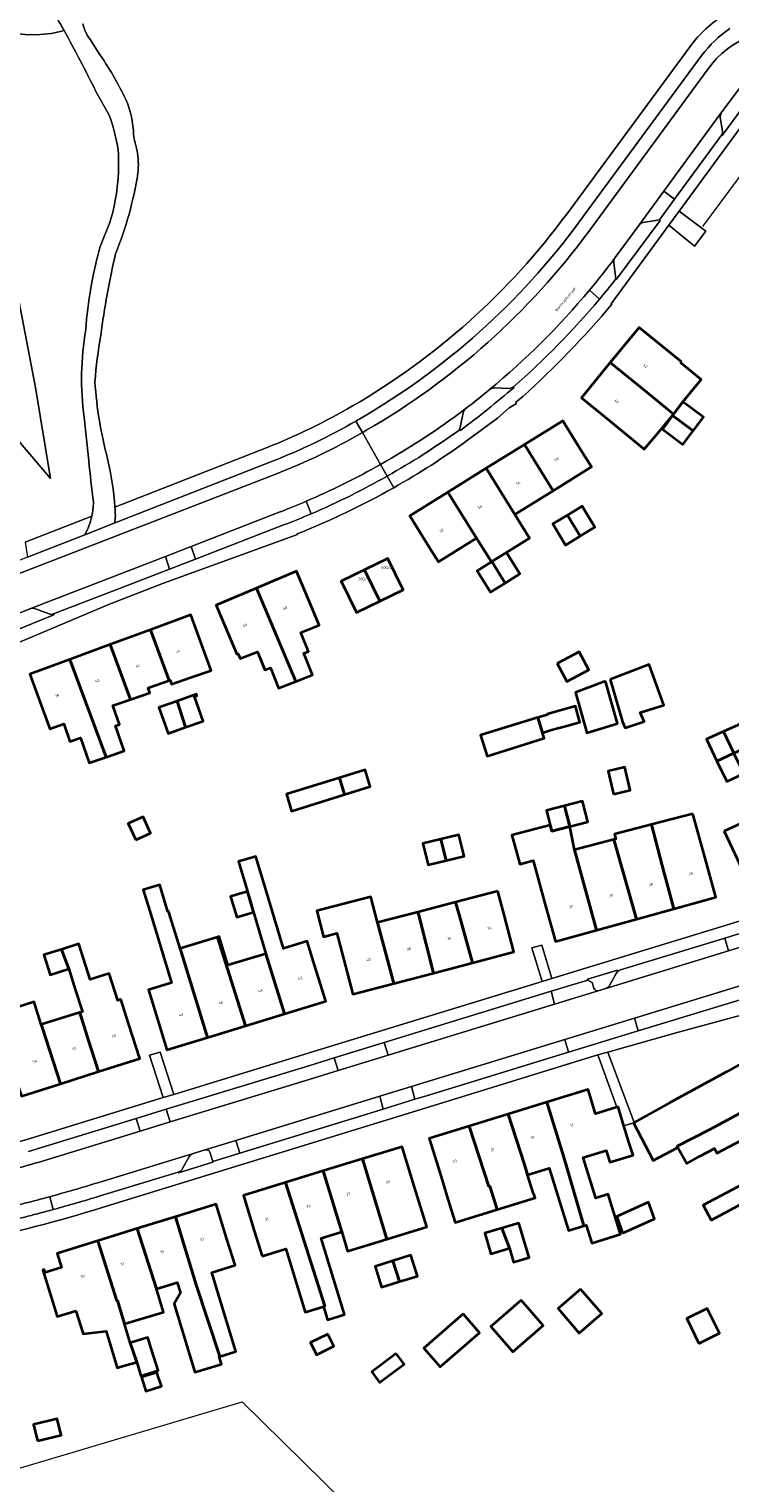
# Model space of a CAD drawing. Header units: metres. Extents: x 197700 to 204338, y 317132 to 325229.
# Tile 487 of 656: x 200908 to 201003, y 319774 to 319972. Entities that reach past the tile are written whole.
import ezdxf
from ezdxf.enums import TextEntityAlignment as Align

# ---------------------------------------------------------------- set-up
doc = ezdxf.new("R2010")
doc.units = ezdxf.units.M
for name, color, linetype, lineweight in [('B-WE-GR-BEPLANTING_CULTUUR_BOSPLANTSOEN-GV', 90, 'Continuous', 18), ('B-WE-GR-BEPLANTING_CULTUUR_HEESTERS-GV', 90, 'Continuous', 18), ('B-WE-GW-TALUD_KRUIN-G', 90, 'Continuous', 18), ('B-WE-IE-TERREINAFSCHEIDING_KUNSTMATIG_HEKWERK-G', 20, 'IE-TERREINAFSCHEIDING-KUNSTMATIG', 18), ('B-WE-OG-BEBOUWING-GV', 7, 'Continuous', 35), ('B-WE-OG-BEBOUWING-T18', 10, 'Continuous', 18), ('B-WE-OG-TERREIN_CULTUURSCHEIDING-GV', 7, 'Continuous', 18), ('B-WE-OG-TERREIN_ERF-GV', 7, 'Continuous', 18), ('B-WE-OG-TOPOGRAFIE-T18', 10, 'Continuous', 18), ('B-WE-OG-WEG-GV', 7, 'Continuous', 18), ('B-WE-VH-ONVERHARD-GV', 252, 'Continuous', 18), ('B-WE-VH-VERHARDING_BETONSTRAATSTEEN-GV', 252, 'Continuous', 18), ('B-WE-VH-VERHARDING_OPEN-GV', 252, 'Continuous', 18), ('B-WE-VH-VERHARDING_TEGEL-GV', 252, 'Continuous', 18)]:
    doc.layers.add(name, color=color, linetype=linetype, lineweight=lineweight)
doc.styles.add('NLCS-ISO-M200-T18', font='NLCS-ISO.ttf', dxfattribs={"height": 0.36})
doc.linetypes.add('IE-TERREINAFSCHEIDING-KUNSTMATIG', pattern='A,4,[82,NLCS.SHX,S=0.75,R=90,X=0,Y=0],4,-2', length=10)

msp = doc.modelspace()

# ---------------------------------------------------------------- linework, layer by layer
at = {"layer": 'B-WE-GR-BEPLANTING_CULTUUR_BOSPLANTSOEN-GV'}
for points in [[(200913.059, 319971.545), (200912.772, 319971.46), (200911.295, 319971.164), (200909.797, 319971.002), (200908.291, 319970.973), (200906.789, 319971.08), (200905.302, 319971.32), (200899.013, 319972.124), (200895.187, 319972.966), (200890.917, 319973.53), (200886.614, 319973.71), (200882.312, 319973.505), (200862.194, 319971.405), (200842.862, 319969.51), (200840.011, 319969.169), (200832.806, 319967.719), (200802.001, 319957.267), (200791.943, 319957.321)], [(200916.644, 319970.268), (200917.687, 319968.599)], [(200981.252, 319946.635), (200997.977, 319969.376)], [(200919.192, 319960.037), (200917.334, 319963.363)], [(200917.962, 319942.24), (200919.285, 319945.505)], [(200905.184, 319944.142), (200909.174, 319923.085), (200911.237, 319910.729), (200907.146, 319915.549)], [(200907.146, 319915.549), (200911.237, 319910.729), (200909.174, 319923.085), (200905.184, 319944.142)], [(200916.414, 319913.149), (200915.798, 319919.011)], [(200919.959, 319906.853), (200940.599, 319914.949)], [(200907.788, 319902.079), (200916.821, 319905.623)]]:
    msp.add_lwpolyline(points, dxfattribs=at)
for points in [[(200915.617, 319972.44, 0.1094206), (200916.644, 319970.268)], [(200997.977, 319969.376, -0.0949314), (201002.705, 319973.752)], [(200917.334, 319963.363, 0.0136669), (200913.059, 319971.545)], [(200917.687, 319968.599, -0.0422264), (200921.474, 319962.105)], [(200921.474, 319962.105, -0.0875772), (200922.502, 319957.426)], [(200920.395, 319955.336, 0.047034), (200919.192, 319960.037)], [(200922.502, 319957.426, 0.0447538), (200922.981, 319955.246)], [(200919.285, 319945.505, 0.0887052), (200920.395, 319955.336)], [(200922.981, 319955.246, -0.0700359), (200923.07, 319952.175)], [(200923.07, 319952.175, -0.0580518), (200920.036, 319941.24)], [(200952.193, 319920.581, 0.1027146), (200981.252, 319946.635)], [(200916.009, 319930.927, -0.0509942), (200917.962, 319942.24)], [(200920.036, 319941.24, 0.0226091), (200918.032, 319930.185)], [(200915.798, 319919.011, -0.0774643), (200916.009, 319930.927)], [(200918.032, 319930.185, 0.0247559), (200917.252, 319923.829)], [(200917.252, 319923.829, 0.048657), (200918.962, 319913.396)], [(200940.599, 319914.949, 0.0373335), (200952.193, 319920.581)], [(200917.039, 319907.525, -0.0073964), (200916.414, 319913.149)], [(200918.962, 319913.396, -0.0420091), (200919.959, 319906.853)], [(200916.821, 319905.623, 0.0513326), (200917.039, 319907.525)]]:
    msp.add_lwpolyline(points, format="xyb", dxfattribs=at)
at = {"layer": 'B-WE-GR-BEPLANTING_CULTUUR_HEESTERS-GV'}
for points in [[(201002.235, 319957.337), (201002.339, 319957.294), (201005.317, 319961.363), (201004.917, 319964.008), (201002.271, 319960.493)], [(201002.271, 319960.493), (201002.103, 319960.074), (201002.075, 319959.735), (201002.381, 319957.947)], [(200987.626, 319940.001), (200987.928, 319937.828), (200988.016, 319937.778), (200993.904, 319945.777), (200993.814, 319945.835)], [(200991.135, 319945.239), (200991.01, 319945.069), (200987.817, 319940.722)], [(200993.814, 319945.835), (200991.603, 319945.491)], [(200970.741, 319922.794), (200970.728, 319922.784)], [(200973.45, 319922.975), (200971.441, 319923.033)], [(200974.098, 319923.109), (200974.036, 319923.189)], [(200967.193, 319919.659), (200966.797, 319917.671)], [(200967.617, 319920.283), (200967.485, 319920.183)], [(200966.692, 319917.398), (200966.831, 319917.277)], [(200908.438, 319893.066), (200901.903, 319890.431), (200901.825, 319890.398), (200901.749, 319890.368)], [(200911.03, 319892.362), (200909.168, 319893.032)], [(200900.334, 319887.835), (200900.485, 319887.718), (200911.669, 319892.248), (200911.632, 319892.354)], [(200988.194, 319843.856), (200988.12, 319844.016), (200984.045, 319842.771), (200984.092, 319842.661), (200984.699, 319842.328), (200984.932, 319841.572)], [(200987.103, 319842.01), (200987.963, 319843.562), (200988.194, 319843.856)], [(200985.53, 319841.212), (200986.532, 319841.525)], [(200928.542, 319816.603), (200928.579, 319816.485), (200933.245, 319817.938), (200933.242, 319818.041), (200932.83, 319819.3)], [(200929.98, 319818.625), (200929.13, 319817.093)], [(200932.207, 319819.61), (200930.589, 319819.133)]]:
    msp.add_lwpolyline(points, dxfattribs=at)
for points in [[(201002.381, 319957.947, -0.2119636), (201002.235, 319957.337)], [(200991.603, 319945.491, 0.1615702), (200991.135, 319945.239)], [(200987.817, 319940.722, 0.19148), (200987.626, 319940.001)], [(200966.831, 319917.277, 0.0190068), (200974.098, 319923.109)], [(200970.728, 319922.784, -0.0144333), (200967.617, 319920.283)], [(200971.441, 319923.033, 0.1817076), (200970.741, 319922.794)], [(200974.036, 319923.189, -0.1369506), (200973.45, 319922.975)], [(200967.485, 319920.183, 0.1716318), (200967.193, 319919.659)], [(200966.797, 319917.671, -0.1060383), (200966.692, 319917.398)], [(200909.168, 319893.032, 0.1862801), (200908.438, 319893.066)], [(200911.632, 319892.354, -0.252538), (200911.03, 319892.362)], [(200986.532, 319841.525, 0.2014398), (200987.103, 319842.01)], [(200984.932, 319841.572, 0.3651122), (200985.53, 319841.212)], [(200930.589, 319819.133, 0.1635485), (200929.98, 319818.625)], [(200932.83, 319819.3, 0.3888393), (200932.207, 319819.61)], [(200929.13, 319817.093, -0.2378765), (200928.542, 319816.603)]]:
    msp.add_lwpolyline(points, format="xyb", dxfattribs=at)
at = {"layer": 'B-WE-GW-TALUD_KRUIN-G'}
msp.add_lwpolyline([(200848.494, 319964.056), (200856.761, 319965.203), (200865.702, 319966.435), (200886.256, 319968.718), (200890.053, 319968.831), (200892.697, 319968.372), (200894.288, 319967.67), (200896.657, 319965.563), (200897.554, 319963.997), (200898.16, 319962.239), (200900.066, 319951.882), (200901.608, 319943.114), (200903.717, 319930.575), (200904.331, 319924.769), (200905.231, 319918.949), (200907.146, 319915.549), (200911.237, 319910.729)], dxfattribs=at)
at = {"layer": 'B-WE-IE-TERREINAFSCHEIDING_KUNSTMATIG_HEKWERK-G'}
for points in [[(200999.73, 319944.932), (201010.445, 319959.365)], [(200912.618, 319758.252), (200896.932, 319773.427), (200937.217, 319785.418), (200967.479, 319755.619), (200966.792, 319754.859), (200971.025, 319750.051), (200975.377, 319745.961)]]:
    msp.add_lwpolyline(points, dxfattribs=at)
at = {"layer": 'B-WE-OG-BEBOUWING-GV'}
for points in [[(200996.806, 319926.574), (200994.896, 319928.129), (200991.052, 319931.258), (200987.15, 319926.464), (200992.871, 319921.808), (200995.729, 319919.456), (200997.007, 319921.159), (200999.494, 319924.16), (200996.705, 319926.452)], [(200987.15, 319926.464), (200983.249, 319921.67), (200987.127, 319918.513), (200988.935, 319917.041), (200991.767, 319914.735), (200993.812, 319917.172), (200995.729, 319919.456), (200992.871, 319921.808)], [(200995.614, 319919.302), (200998.402, 319917.212), (200999.794, 319919.068), (200997.007, 319921.159), (200995.729, 319919.456)], [(200995.614, 319919.302), (200994.222, 319917.446), (200997.009, 319915.355), (200998.402, 319917.212)], [(200979.402, 319909.083), (200984.592, 319912.305), (200983.348, 319914.312), (200980.713, 319918.562), (200975.521, 319915.342)], [(200979.402, 319909.083), (200975.521, 319915.342), (200970.329, 319912.123), (200974.212, 319905.861)], [(200971.042, 319899.439), (200971.082, 319899.464), (200973.076, 319900.702), (200976.206, 319902.645), (200974.212, 319905.861), (200970.329, 319912.123), (200965.137, 319908.903), (200969.021, 319902.639)], [(200965.137, 319908.903), (200959.946, 319905.684), (200962.581, 319901.435), (200963.857, 319899.433), (200969.021, 319902.639)], [(200981.344, 319905.785), (200983.08, 319902.914), (200983.137, 319902.948), (200985.079, 319904.124), (200983.342, 319906.994)], [(200981.344, 319905.785), (200979.345, 319904.575), (200981.082, 319901.705), (200983.08, 319902.914)], [(200955.881, 319894.091), (200959.043, 319895.628), (200956.968, 319899.897), (200953.806, 319898.36)], [(200971.082, 319899.464), (200971.042, 319899.439), (200969.089, 319898.227), (200970.905, 319895.303), (200972.898, 319896.54)], [(200972.898, 319896.54), (200974.891, 319897.778), (200973.231, 319900.452), (200973.076, 319900.702), (200971.082, 319899.464)], [(200944.498, 319883.201), (200946.758, 319884.088), (200945.608, 319887.018), (200946.197, 319887.249), (200945.181, 319889.836), (200947.687, 319890.82), (200946.536, 319893.537), (200944.586, 319898.141), (200939.147, 319895.838)], [(200953.806, 319898.36), (200950.643, 319896.822), (200952.718, 319892.554), (200955.881, 319894.091)], [(200935.658, 319888.93), (200936.518, 319886.9), (200936.69, 319886.963), (200936.95, 319886.301), (200939.302, 319887.225), (200940.273, 319884.753), (200941.053, 319885.059), (200942.145, 319882.277), (200944.498, 319883.201), (200939.147, 319895.838), (200933.708, 319893.535)], [(200924.781, 319890.207), (200927.322, 319883.316), (200927.437, 319883.356), (200927.628, 319882.81), (200930.22, 319883.719), (200933.015, 319884.699), (200931.971, 319887.529), (200930.241, 319892.22)], [(200927.322, 319883.316), (200924.781, 319890.207), (200919.322, 319888.194), (200922.069, 319880.745), (200924.681, 319881.661), (200924.453, 319882.309)], [(200918.753, 319872.917), (200921.217, 319873.781), (200920.024, 319877.181), (200920.566, 319877.371), (200919.676, 319879.906), (200922.069, 319880.745), (200919.322, 319888.194), (200913.863, 319886.181)], [(200979.957, 319885.622), (200981.261, 319883.172), (200984.253, 319884.764), (200982.948, 319887.214)], [(200918.753, 319872.917), (200913.863, 319886.181), (200908.404, 319884.168), (200910.134, 319879.476), (200911.127, 319876.783), (200913.017, 319877.446), (200913.863, 319875.034), (200915.293, 319875.536), (200916.487, 319872.133)], [(200987.12, 319883.475), (200988.83, 319877.708), (200989.182, 319876.882), (200991.758, 319877.768), (200991.227, 319878.973), (200994.401, 319879.976), (200992.434, 319885.482)], [(200986.519, 319883.248), (200982.415, 319881.698), (200983.979, 319876.213), (200988.133, 319877.493)], [(200928.425, 319880.538), (200929.546, 319876.969), (200931.916, 319877.8), (200930.747, 319881.132), (200931.086, 319881.251), (200931.017, 319881.447)], [(200928.425, 319880.538), (200925.937, 319879.665), (200927.175, 319876.137), (200929.546, 319876.969)], [(200981.256, 319877.177), (200983.021, 319877.664), (200982.426, 319879.822), (200978.609, 319878.768), (200978.641, 319878.653), (200977.321, 319878.304), (200977.969, 319876.226), (200979.204, 319876.611)], [(200977.321, 319878.304), (200969.573, 319875.885), (200970.456, 319873.06), (200978.203, 319875.478), (200977.969, 319876.226)], [(201004.019, 319873.516), (201004.321, 319873.66), (201006.238, 319874.573), (201004.863, 319877.456), (201002.524, 319876.417), (201003.928, 319873.473)], [(201001.619, 319872.373), (201003.928, 319873.473), (201002.524, 319876.417), (201000.187, 319875.38)], [(201001.619, 319872.373), (201002.944, 319869.592), (201005.254, 319870.693), (201003.928, 319873.473)], [(200987.593, 319867.912), (200989.874, 319868.449), (200989.147, 319871.536), (200986.866, 319871)], [(200950.404, 319870.114), (200943.222, 319867.872), (200943.935, 319865.591), (200951.116, 319867.832)], [(200950.404, 319870.114), (200951.116, 319867.832), (200954.602, 319868.92), (200953.89, 319871.202)], [(200980.932, 319866.33), (200978.486, 319865.698), (200979.006, 319863.684), (200979.217, 319862.865), (200981.662, 319863.496)], [(200981.662, 319863.496), (200984.108, 319864.127), (200983.377, 319866.961), (200980.932, 319866.33)], [(201002.586, 319862.877), (201004.032, 319859.784), (201006.15, 319855.255), (201011.601, 319857.804), (201010.377, 319860.41), (201008.019, 319865.364)], [(200922.776, 319861.699), (200924.791, 319862.62), (200923.786, 319864.821), (200921.771, 319863.901)], [(200985.303, 319849.449), (200982.281, 319860.339), (200981.662, 319863.496), (200979.217, 319862.865), (200979.006, 319863.684), (200973.804, 319862.317), (200974.892, 319858.407), (200976.695, 319858.889), (200978.388, 319852.733), (200979.714, 319847.912)], [(200990.703, 319850.934), (200995.779, 319852.329), (200994.176, 319858.21), (200992.767, 319863.78), (200987.721, 319862.471), (200987.896, 319861.796), (200987.65, 319861.732)], [(200998.358, 319865.231), (200992.767, 319863.78), (200994.176, 319858.21), (200995.779, 319852.329), (201001.474, 319853.895), (201000.149, 319858.716)], [(200964.174, 319861.787), (200961.744, 319861.191), (200962.454, 319858.301), (200964.884, 319858.897)], [(200964.174, 319861.787), (200964.884, 319858.897), (200967.313, 319859.493), (200966.603, 319862.383)], [(200982.281, 319860.339), (200985.303, 319849.449), (200990.703, 319850.934), (200987.65, 319861.732), (200984.887, 319861.015)], [(200937.939, 319854.671), (200938.738, 319851.854), (200940.442, 319846.218), (200940.412, 319846.209), (200942.96, 319838.066), (200948.559, 319839.784), (200947.092, 319844.564), (200946.06, 319847.925), (200942.843, 319846.953), (200940.295, 319855.383), (200939.069, 319859.449), (200936.713, 319858.737)], [(200932.527, 319834.865), (200928.793, 319846.943), (200927.272, 319851.864), (200927.23, 319852), (200927.138, 319851.972), (200926.875, 319852.842), (200926.047, 319855.582), (200923.81, 319854.906), (200924.637, 319852.166), (200925.591, 319849.011), (200927.619, 319842.305), (200924.498, 319841.347), (200925.54, 319837.951), (200927.007, 319833.171)], [(200937.939, 319854.671), (200935.652, 319853.98), (200936.499, 319851.177), (200938.738, 319851.854)], [(200957.786, 319842.204), (200955.597, 319850.461), (200954.685, 319853.973), (200947.352, 319852.052), (200948.264, 319848.54), (200950.059, 319849.01), (200950.957, 319845.583), (200952.224, 319840.746)], [(200971.92, 319854.737), (200966.176, 319853.232), (200966.68, 319851.368), (200968.452, 319844.999), (200974.084, 319846.475), (200972.817, 319851.312)], [(200961.046, 319851.888), (200955.597, 319850.461), (200957.786, 319842.204), (200963.175, 319843.616), (200961.165, 319851.464)], [(200961.046, 319851.888), (200961.165, 319851.464), (200963.175, 319843.616), (200968.452, 319844.999), (200966.68, 319851.368), (200966.176, 319853.232)], [(200920.757, 319840.051), (200920.352, 319839.891), (200919.192, 319843.547), (200916.6, 319842.725), (200915.061, 319847.577), (200912.693, 319846.826), (200913.708, 319844.168), (200914.63, 319841.265), (200915.551, 319838.361), (200915.191, 319838.247), (200916.319, 319834.599), (200917.748, 319830.234), (200923.326, 319832.018), (200921.803, 319836.781)], [(200928.793, 319846.943), (200932.527, 319834.865), (200937.68, 319836.446), (200933.886, 319848.483)], [(200933.886, 319848.483), (200937.68, 319836.446), (200942.96, 319838.066), (200940.412, 319846.209), (200935.295, 319844.663), (200934.119, 319848.553)], [(200912.693, 319846.826), (200910.325, 319846.074), (200911.184, 319843.368), (200913.708, 319844.168)], [(200903.702, 319838.031), (200904.968, 319833.906), (200907.277, 319826.886), (200912.583, 319828.583), (200910.1, 319836.244), (200909.972, 319836.65), (200909.071, 319839.516), (200909.009, 319839.713)], [(200917.748, 319830.234), (200916.319, 319834.599), (200915.191, 319838.247), (200909.972, 319836.65), (200910.1, 319836.244), (200912.583, 319828.583)], [(200990.304, 319823.272), (200992.991, 319818.182), (200993.651, 319818.531), (200996.333, 319819.946), (200996.241, 319820.13), (201000.679, 319822.359), (201005.865, 319825.186), (201013.183, 319829.336), (201010.4, 319834.373), (201003.003, 319830.256), (200995.259, 319826.031), (200990.373, 319823.31)], [(200978.568, 319826.095), (200980.873, 319818.629), (200983.586, 319809.3), (200983.89, 319809.394), (200984.647, 319806.958), (200988.531, 319808.164), (200986.849, 319813.582), (200985.203, 319813.071), (200983.499, 319818.559), (200986.614, 319819.527), (200987.1, 319817.963), (200990.239, 319818.908), (200989.684, 319820.666), (200989.005, 319822.872), (200988.213, 319825.444), (200988.022, 319825.385), (200985.164, 319824.506), (200984.146, 319827.812)], [(200996.241, 319820.13), (200996.333, 319819.946), (200997.538, 319817.775), (200999.285, 319818.738), (201001.298, 319819.8), (201001.623, 319819.185), (201005.885, 319821.435), (201005.458, 319822.248), (201007.004, 319823.064), (201007.43, 319822.251), (201008.401, 319820.411), (201015.791, 319824.616), (201013.183, 319829.336), (201005.865, 319825.186), (201000.679, 319822.359)], [(200983.586, 319809.3), (200980.873, 319818.629), (200978.568, 319826.095), (200973.305, 319824.474), (200975.504, 319817.607), (200975.926, 319816.235), (200978.85, 319817.133), (200979.663, 319814.483), (200981.475, 319808.644)], [(200967.994, 319822.839), (200970.664, 319814.62), (200970.821, 319814.669), (200971.804, 319811.504), (200976.952, 319813.102), (200976.778, 319813.664), (200976.723, 319813.647), (200975.926, 319816.235), (200975.504, 319817.607), (200973.305, 319824.474)], [(201000.843, 319810.074), (201003.394, 319811.421), (201010.737, 319815.404), (201017.759, 319819.366), (201018.48, 319819.75), (201015.791, 319824.616), (201008.401, 319820.411), (201009.948, 319817.48), (200999.77, 319812.107)], [(200970.664, 319814.62), (200967.994, 319822.839), (200962.591, 319821.176), (200964.062, 319816.398), (200965.138, 319812.905), (200966.114, 319809.738), (200971.804, 319811.504), (200970.821, 319814.669)], [(200953.548, 319818.388), (200956.865, 319807.494), (200962.275, 319809.142), (200960.383, 319815.266), (200958.907, 319820.043)], [(200953.548, 319818.388), (200948.228, 319816.745), (200950.722, 319808.483), (200951.519, 319805.866), (200956.865, 319807.494)], [(200950.722, 319808.483), (200948.228, 319816.745), (200943.12, 319815.168), (200948.435, 319798.408), (200948.245, 319798.348), (200948.793, 319796.546), (200951.082, 319797.243), (200947.92, 319807.63)], [(200939.922, 319805.185), (200943.15, 319806.167), (200945.761, 319797.592), (200947.722, 319798.189), (200948.245, 319798.348), (200948.435, 319798.408), (200943.12, 319815.168), (200937.386, 319813.397), (200938.861, 319808.62)], [(200934.173, 319791.573), (200936.347, 319792.232), (200933.088, 319802.988), (200936.262, 319803.95), (200935.163, 319807.481), (200933.677, 319812.255), (200928.165, 319810.54), (200930.987, 319801.288)], [(200988.817, 319808.292), (200993.144, 319810.232), (200992.354, 319812.492), (200988.038, 319810.559)], [(200928.165, 319810.54), (200922.966, 319808.922), (200925.587, 319800.747), (200928.425, 319801.607), (200928.843, 319800.228), (200927.977, 319798.733), (200928.176, 319798.077), (200930.795, 319789.434), (200934.419, 319790.532), (200934.109, 319791.554), (200934.173, 319791.573), (200930.987, 319801.288)], [(200917.652, 319807.268), (200920.205, 319799.116), (200920.297, 319799.144), (200921.278, 319795.989), (200923.661, 319796.711), (200926.543, 319797.585), (200925.587, 319800.747), (200922.966, 319808.922)], [(200972.452, 319808.978), (200970.138, 319808.288), (200970.968, 319805.503), (200973.464, 319806.248)], [(200972.452, 319808.978), (200973.464, 319806.248), (200974.028, 319804.357), (200976.16, 319804.991), (200974.766, 319809.668)], [(200914.652, 319797.783), (200915.673, 319794.619), (200918.76, 319795.005), (200920.269, 319790.022), (200920.826, 319790.186), (200922.913, 319790.799), (200922.03, 319793.424), (200921.255, 319795.982), (200921.278, 319795.989), (200920.297, 319799.144), (200920.205, 319799.116), (200917.652, 319807.268), (200912.139, 319805.553), (200912.734, 319803.647), (200910.491, 319802.947), (200910.362, 319803.357), (200910.162, 319803.295), (200912.129, 319796.995)], [(200957.68, 319804.542), (200955.248, 319803.782), (200956.129, 319800.966), (200958.56, 319801.726)], [(200957.68, 319804.542), (200958.56, 319801.726), (200960.991, 319802.486), (200960.111, 319805.301), (200957.778, 319804.573)], [(200983.102, 319800.707), (200980.07, 319798.071), (200982.956, 319794.752), (200985.987, 319797.388)], [(200975.072, 319799.218), (200970.961, 319795.643), (200973.946, 319792.21), (200978.057, 319795.785)], [(200967.193, 319797.343), (200961.845, 319792.692), (200964.064, 319790.141), (200969.412, 319794.791)], [(200999.167, 319793.348), (201001.96, 319794.717), (201000.313, 319798.076), (200997.52, 319796.707)], [(200948.823, 319794.609), (200946.477, 319793.459), (200947.293, 319791.794), (200949.639, 319792.944)], [(200922.03, 319793.424), (200922.913, 319790.799), (200923.483, 319788.939), (200925.804, 319789.647), (200924.889, 319792.664), (200924.437, 319794.154)], [(200958.127, 319791.957), (200954.794, 319789.471), (200955.867, 319788.033), (200959.2, 319790.519)], [(200925.648, 319789.409), (200923.581, 319788.777), (200924.165, 319786.868), (200926.296, 319787.52)], [(200909.445, 319780.126), (200912.652, 319780.886), (200912.123, 319783.114), (200908.917, 319782.354)]]:
    msp.add_lwpolyline(points, close=True, dxfattribs=at)
at = {"layer": 'B-WE-OG-TERREIN_CULTUURSCHEIDING-GV'}
for points in [[(201002.705, 319973.752, 0.0949314), (200997.977, 319969.376)], [(200999.588, 319968.19, -0.0872339), (201003.371, 319971.802)], [(200981.252, 319946.635, -0.1027146), (200952.193, 319920.581)], [(200953.198, 319918.852, 0.1027067), (200982.863, 319945.449)], [(200952.193, 319920.581, -0.0373335), (200940.599, 319914.949)], [(200941.329, 319913.087, 0.0373474), (200952.659, 319918.539)], [(200919.959, 319906.853, -0.0070012), (200920.019, 319905.706)], [(200915.872, 319903.102, 0.0720819), (200916.821, 319905.623)], [(200920.019, 319905.706, -0.0670724), (200919.864, 319904.667)]]:
    msp.add_lwpolyline(points, format="xyb", dxfattribs=at)
for points in [[(200997.977, 319969.376), (200981.252, 319946.635)], [(200982.863, 319945.449), (200999.588, 319968.19)], [(200952.659, 319918.539), (200952.929, 319918.695), (200953.198, 319918.852)], [(200940.599, 319914.949), (200919.959, 319906.853)], [(200919.864, 319904.667), (200941.329, 319913.087)], [(200916.821, 319905.623), (200907.788, 319902.079), (200908.089, 319900.049)], [(200908.089, 319900.049), (200915.872, 319903.102)]]:
    msp.add_lwpolyline(points, dxfattribs=at)
at = {"layer": 'B-WE-OG-TERREIN_ERF-GV'}
for points in [[(201072.849, 319908.888), (201078.074, 319916.038), (201078.51, 319917.16), (201078.496, 319917.843), (201078.477, 319918.722), (201077.885, 319919.587), (201062.944, 319929.508), (201059.626, 319931.711), (201040.563, 319944.37), (201025.947, 319954.128), (201022.611, 319956.455), (201011.269, 319964.036), (201008.162, 319962.931), (200996.508, 319947.027), (201000.095, 319944.311), (200998.596, 319942.295), (200995.12, 319945.133), (200987.289, 319934.447), (200987.356, 319934.394)], [(200975.28, 319921.871), (200974.304, 319921.063), (200974.419, 319920.916), (200973.456, 319920.314), (200971.858, 319918.936), (200967.805, 319915.941)], [(200944.678, 319903.227), (200944.73, 319903.161), (200926.557, 319896.535), (200919.216, 319893.695), (200904.973, 319887.664), (200906.749, 319883.558), (200905.493, 319883.127), (200903.701, 319887.125), (200901.526, 319886.204), (200890.216, 319881.089), (200880.882, 319876.378), (200880.198, 319875.975), (200875.873, 319873.428), (200867.606, 319868.015), (200862.83, 319864.912)], [(200895.436, 319818.191), (200897.972, 319818.663), (200900.733, 319819.177), (200903.644, 319819.824), (200907.864, 319820.976), (200926.498, 319826.697), (200924.664, 319832.446), (200926.088, 319832.889), (200927.958, 319827.145), (200945.723, 319832.599), (200977.915, 319842.468), (200976.534, 319847.037), (200977.848, 319847.399), (200979.248, 319842.876), (201005.973, 319851.069), (201006.371, 319851.191), (201012.701, 319853.089), (201014.998, 319853.847)], [(200903.702, 319838.031), (200909.009, 319839.713), (200909.071, 319839.516), (200909.972, 319836.65), (200915.191, 319838.247), (200915.551, 319838.361), (200914.63, 319841.265), (200913.708, 319844.168), (200911.184, 319843.368), (200910.325, 319846.074), (200912.693, 319846.826), (200915.061, 319847.577), (200916.6, 319842.725), (200919.192, 319843.547), (200920.352, 319839.891), (200920.757, 319840.051), (200921.803, 319836.781), (200923.326, 319832.018), (200917.748, 319830.234), (200912.583, 319828.583), (200907.277, 319826.886)], [(201008.602, 319838.898), (201003.036, 319837.396), (200995.927, 319835.452), (200986.821, 319832.881), (200990.373, 319823.31), (200995.259, 319826.031), (201003.003, 319830.256), (201010.4, 319834.373)], [(201005.885, 319821.435), (201001.623, 319819.185), (201001.298, 319819.8), (200999.285, 319818.738), (200997.538, 319817.775), (200996.333, 319819.946), (200993.651, 319818.531), (200992.991, 319818.182), (200990.304, 319823.272), (200989.005, 319822.872), (200989.684, 319820.666), (200990.239, 319818.908), (200987.1, 319817.963), (200986.614, 319819.527), (200983.499, 319818.559), (200985.203, 319813.071), (200986.849, 319813.582), (200988.531, 319808.164), (200984.647, 319806.958), (200983.89, 319809.394), (200983.586, 319809.3), (200981.475, 319808.644), (200979.663, 319814.483), (200978.85, 319817.133), (200975.926, 319816.235), (200976.723, 319813.647), (200976.778, 319813.664), (200976.952, 319813.102), (200971.804, 319811.504), (200966.114, 319809.738), (200965.138, 319812.905), (200964.062, 319816.398), (200962.591, 319821.176), (200967.994, 319822.839), (200973.305, 319824.474), (200978.568, 319826.095), (200984.146, 319827.812), (200985.164, 319824.506), (200988.022, 319825.385), (200985.46, 319832.497), (200962.615, 319825.448), (200918.217, 319811.778)], [(201003.394, 319811.421), (201000.843, 319810.074), (200999.77, 319812.107), (201009.948, 319817.48)]]:
    msp.add_lwpolyline(points, dxfattribs=at)
for points in [[(200987.356, 319934.394, -0.0358994), (200975.28, 319921.871)], [(200967.805, 319915.941, -0.0285505), (200957.79, 319909.489)], [(200957.79, 319909.489, -0.0348489), (200944.678, 319903.227)], [(200918.217, 319811.778, -0.0210709), (200899.966, 319806.992)]]:
    msp.add_lwpolyline(points, format="xyb", dxfattribs=at)
for points in [[(200998.402, 319917.212), (200997.009, 319915.355), (200994.222, 319917.446), (200995.614, 319919.302), (200995.729, 319919.456), (200993.812, 319917.172), (200991.767, 319914.735), (200988.935, 319917.041), (200987.127, 319918.513), (200983.249, 319921.67), (200987.15, 319926.464), (200991.052, 319931.258), (200994.896, 319928.129), (200996.806, 319926.574), (200996.705, 319926.452), (200999.494, 319924.16), (200997.007, 319921.159), (200999.794, 319919.068)], [(200962.581, 319901.435), (200959.946, 319905.684), (200965.137, 319908.903), (200970.329, 319912.123), (200975.521, 319915.342), (200980.713, 319918.562), (200983.348, 319914.312), (200984.592, 319912.305), (200979.402, 319909.083), (200974.212, 319905.861), (200976.206, 319902.645), (200973.076, 319900.702), (200973.231, 319900.452), (200974.891, 319897.778), (200972.898, 319896.54), (200970.905, 319895.303), (200969.089, 319898.227), (200971.042, 319899.439), (200969.021, 319902.639), (200963.857, 319899.433)], [(200981.082, 319901.705), (200979.345, 319904.575), (200981.344, 319905.785), (200983.342, 319906.994), (200985.079, 319904.124), (200983.137, 319902.948), (200983.08, 319902.914)], [(200955.881, 319894.091), (200952.718, 319892.554), (200950.643, 319896.822), (200953.806, 319898.36), (200956.968, 319899.897), (200959.043, 319895.628)], [(200947.687, 319890.82), (200945.181, 319889.836), (200946.197, 319887.249), (200945.608, 319887.018), (200946.758, 319884.088), (200944.498, 319883.201), (200942.145, 319882.277), (200941.053, 319885.059), (200940.273, 319884.753), (200939.302, 319887.225), (200936.95, 319886.301), (200936.69, 319886.963), (200936.518, 319886.9), (200935.658, 319888.93), (200933.708, 319893.535), (200939.147, 319895.838), (200944.586, 319898.141), (200946.536, 319893.537)], [(200922.069, 319880.745), (200919.676, 319879.906), (200920.566, 319877.371), (200920.024, 319877.181), (200921.217, 319873.781), (200918.753, 319872.917), (200916.487, 319872.133), (200915.293, 319875.536), (200913.863, 319875.034), (200913.017, 319877.446), (200911.127, 319876.783), (200910.134, 319879.476), (200908.404, 319884.168), (200913.863, 319886.181), (200919.322, 319888.194), (200924.781, 319890.207), (200930.241, 319892.22), (200931.971, 319887.529), (200933.015, 319884.699), (200930.22, 319883.719), (200927.628, 319882.81), (200927.437, 319883.356), (200927.322, 319883.316), (200924.453, 319882.309), (200924.681, 319881.661)], [(200979.957, 319885.622), (200982.948, 319887.214), (200984.253, 319884.764), (200981.261, 319883.172)], [(200988.83, 319877.708), (200987.12, 319883.475), (200992.434, 319885.482), (200994.401, 319879.976), (200991.227, 319878.973), (200991.758, 319877.768), (200989.182, 319876.882)], [(200988.133, 319877.493), (200983.979, 319876.213), (200982.415, 319881.698), (200986.519, 319883.248)], [(200929.546, 319876.969), (200927.175, 319876.137), (200925.937, 319879.665), (200928.425, 319880.538), (200931.017, 319881.447), (200931.086, 319881.251), (200930.747, 319881.132), (200931.916, 319877.8)], [(200983.021, 319877.664), (200981.256, 319877.177), (200979.204, 319876.611), (200977.969, 319876.226), (200978.203, 319875.478), (200970.456, 319873.06), (200969.573, 319875.885), (200977.321, 319878.304), (200978.641, 319878.653), (200978.609, 319878.768), (200982.426, 319879.822)], [(201006.238, 319874.573), (201007.563, 319871.794), (201005.254, 319870.693), (201002.944, 319869.592), (201001.619, 319872.373), (201000.187, 319875.38), (201002.524, 319876.417), (201004.863, 319877.456)], [(201004.032, 319859.784), (201002.586, 319862.877), (201008.019, 319865.364), (201012.888, 319867.594), (201013.099, 319867.69), (201011.499, 319871.186), (201016.298, 319873.383), (201017.78, 319870.144), (201017.875, 319870.188), (201023, 319872.534), (201024.489, 319869.35), (201026.607, 319864.821), (201021.445, 319862.407), (201016.403, 319860.049), (201011.601, 319857.804), (201006.15, 319855.255)], [(200987.593, 319867.912), (200986.866, 319871), (200989.147, 319871.536), (200989.874, 319868.449)], [(200950.404, 319870.114), (200953.89, 319871.202), (200954.602, 319868.92), (200951.116, 319867.832), (200943.935, 319865.591), (200943.222, 319867.872)], [(200979.006, 319863.684), (200978.486, 319865.698), (200980.932, 319866.33), (200983.377, 319866.961), (200984.108, 319864.127), (200981.662, 319863.496), (200982.281, 319860.339), (200984.887, 319861.015), (200987.65, 319861.732), (200987.896, 319861.796), (200987.721, 319862.471), (200992.767, 319863.78), (200998.358, 319865.231), (201000.149, 319858.716), (201001.474, 319853.895), (200995.779, 319852.329), (200990.703, 319850.934), (200985.303, 319849.449), (200979.714, 319847.912), (200978.388, 319852.733), (200976.695, 319858.889), (200974.892, 319858.407), (200973.804, 319862.317)], [(200922.776, 319861.699), (200921.771, 319863.901), (200923.786, 319864.821), (200924.791, 319862.62)], [(200964.884, 319858.897), (200962.454, 319858.301), (200961.744, 319861.191), (200964.174, 319861.787), (200966.603, 319862.383), (200967.313, 319859.493)], [(200938.738, 319851.854), (200936.499, 319851.177), (200935.652, 319853.98), (200937.939, 319854.671), (200936.713, 319858.737), (200939.069, 319859.449), (200940.295, 319855.383), (200942.843, 319846.953), (200946.06, 319847.925), (200947.092, 319844.564), (200948.559, 319839.784), (200942.96, 319838.066), (200937.68, 319836.446), (200932.527, 319834.865), (200927.007, 319833.171), (200925.54, 319837.951), (200924.498, 319841.347), (200927.619, 319842.305), (200925.591, 319849.011), (200924.637, 319852.166), (200923.81, 319854.906), (200926.047, 319855.582), (200926.875, 319852.842), (200927.138, 319851.972), (200927.23, 319852), (200927.272, 319851.864), (200928.793, 319846.943), (200933.886, 319848.483), (200934.119, 319848.553), (200935.295, 319844.663), (200940.412, 319846.209), (200940.442, 319846.218)], [(200966.176, 319853.232), (200971.92, 319854.737), (200972.817, 319851.312), (200974.084, 319846.475), (200968.452, 319844.999), (200963.175, 319843.616), (200957.786, 319842.204), (200952.224, 319840.746), (200950.957, 319845.583), (200950.059, 319849.01), (200948.264, 319848.54), (200947.352, 319852.052), (200954.685, 319853.973), (200955.597, 319850.461), (200961.046, 319851.888)], [(200948.228, 319816.745), (200953.548, 319818.388), (200958.907, 319820.043), (200960.383, 319815.266), (200962.275, 319809.142), (200956.865, 319807.494), (200951.519, 319805.866), (200950.722, 319808.483), (200947.92, 319807.63), (200951.082, 319797.243), (200948.793, 319796.546), (200948.245, 319798.348), (200947.722, 319798.189), (200945.761, 319797.592), (200943.15, 319806.167), (200939.922, 319805.185), (200938.861, 319808.62), (200937.386, 319813.397), (200943.12, 319815.168)], [(200922.966, 319808.922), (200928.165, 319810.54), (200933.677, 319812.255), (200935.163, 319807.481), (200936.262, 319803.95), (200933.088, 319802.988), (200936.347, 319792.232), (200934.173, 319791.573), (200934.109, 319791.554), (200934.419, 319790.532), (200930.795, 319789.434), (200928.176, 319798.077), (200927.977, 319798.733), (200928.843, 319800.228), (200928.425, 319801.607), (200925.587, 319800.747), (200926.543, 319797.585), (200923.661, 319796.711), (200921.278, 319795.989), (200921.255, 319795.982), (200922.03, 319793.424), (200924.437, 319794.154), (200924.889, 319792.664), (200925.804, 319789.647), (200923.483, 319788.939), (200922.913, 319790.799), (200920.826, 319790.186), (200920.269, 319790.022), (200918.76, 319795.005), (200915.673, 319794.619), (200914.652, 319797.783), (200912.129, 319796.995), (200910.162, 319803.295), (200910.362, 319803.357), (200910.491, 319802.947), (200912.734, 319803.647), (200912.139, 319805.553), (200917.652, 319807.268)], [(200988.817, 319808.292), (200988.038, 319810.559), (200992.354, 319812.492), (200993.144, 319810.232)], [(200973.464, 319806.248), (200970.968, 319805.503), (200970.138, 319808.288), (200972.452, 319808.978), (200974.766, 319809.668), (200976.16, 319804.991), (200974.028, 319804.357)], [(200958.56, 319801.726), (200956.129, 319800.966), (200955.248, 319803.782), (200957.68, 319804.542), (200957.778, 319804.573), (200960.111, 319805.301), (200960.991, 319802.486)], [(200983.102, 319800.707), (200985.987, 319797.388), (200982.956, 319794.752), (200980.07, 319798.071)], [(200975.072, 319799.218), (200978.057, 319795.785), (200973.946, 319792.21), (200970.961, 319795.643)], [(200967.193, 319797.343), (200969.412, 319794.791), (200964.064, 319790.141), (200961.845, 319792.692)], [(200999.167, 319793.348), (200997.52, 319796.707), (201000.313, 319798.076), (201001.96, 319794.717)], [(200948.823, 319794.609), (200949.639, 319792.944), (200947.293, 319791.794), (200946.477, 319793.459)], [(200958.127, 319791.957), (200959.2, 319790.519), (200955.867, 319788.033), (200954.794, 319789.471)], [(200925.648, 319789.409), (200926.296, 319787.52), (200924.165, 319786.868), (200923.581, 319788.777)], [(200909.445, 319780.126), (200908.917, 319782.354), (200912.123, 319783.114), (200912.652, 319780.886)]]:
    msp.add_lwpolyline(points, close=True, dxfattribs=at)
at = {"layer": 'B-WE-OG-WEG-GV'}
msp.add_lwpolyline([(200828.103, 319969.448), (200797.877, 319959.285), (200791.943, 319957.321), (200802.001, 319957.267), (200832.806, 319967.719), (200840.011, 319969.169), (200842.862, 319969.51), (200862.194, 319971.405), (200882.312, 319973.505), (200886.614, 319973.71), (200890.917, 319973.53), (200895.187, 319972.966), (200899.013, 319972.124), (200905.302, 319971.32), (200906.789, 319971.08), (200908.291, 319970.973), (200909.797, 319971.002), (200911.295, 319971.164), (200912.772, 319971.46), (200913.059, 319971.545)], dxfattribs=at)
msp.add_lwpolyline([(200913.059, 319971.545, 0.0031911), (200912.137, 319973.177)], format="xyb", dxfattribs=at)
at = {"layer": 'B-WE-VH-ONVERHARD-GV'}
for points in [[(200912.137, 319973.177, -0.0031911), (200913.059, 319971.545)], [(200916.644, 319970.268, -0.1094206), (200915.617, 319972.44)], [(200913.059, 319971.545, -0.0136669), (200917.334, 319963.363)], [(200921.474, 319962.105, 0.0422264), (200917.687, 319968.599)], [(200922.502, 319957.426, 0.0875772), (200921.474, 319962.105)], [(200919.192, 319960.037, -0.047034), (200920.395, 319955.336)], [(200922.981, 319955.246, -0.0447538), (200922.502, 319957.426)], [(200920.395, 319955.336, -0.0887052), (200919.285, 319945.505)], [(200923.07, 319952.175, 0.0700359), (200922.981, 319955.246)], [(200920.036, 319941.24, 0.0580518), (200923.07, 319952.175)], [(200917.962, 319942.24, 0.0509942), (200916.009, 319930.927)], [(200918.032, 319930.185, -0.0226091), (200920.036, 319941.24)], [(200916.009, 319930.927, 0.0774643), (200915.798, 319919.011)], [(200917.252, 319923.829, -0.0247559), (200918.032, 319930.185)], [(200918.962, 319913.396, -0.048657), (200917.252, 319923.829)], [(200916.414, 319913.149, 0.0073964), (200917.039, 319907.525)], [(200919.959, 319906.853, 0.0420091), (200918.962, 319913.396)], [(200917.039, 319907.525, -0.0513326), (200916.821, 319905.623)], [(200920.019, 319905.706, 0.0070012), (200919.959, 319906.853)], [(200916.821, 319905.623, -0.0720819), (200915.872, 319903.102)], [(200919.864, 319904.667, 0.0670724), (200920.019, 319905.706)]]:
    msp.add_lwpolyline(points, format="xyb", dxfattribs=at)
for points in [[(200917.687, 319968.599), (200916.644, 319970.268)], [(200917.334, 319963.363), (200919.192, 319960.037)], [(200919.285, 319945.505), (200917.962, 319942.24)], [(200915.798, 319919.011), (200916.414, 319913.149)], [(200915.872, 319903.102), (200919.864, 319904.667)]]:
    msp.add_lwpolyline(points, dxfattribs=at)
at = {"layer": 'B-WE-VH-VERHARDING_BETONSTRAATSTEEN-GV'}
for points in [[(201014.149, 319971.25, 0.3158006), (201000.305, 319966.179)], [(201002.235, 319957.337, 0.2119636), (201002.381, 319957.947)], [(200984.239, 319944.288, -0.1038736), (200954.048, 319917.28)], [(200991.135, 319945.239, -0.1615702), (200991.603, 319945.491)], [(200987.817, 319940.722, -0.0136523), (200984.333, 319936.302)], [(200984.333, 319936.302, 0.0136523), (200987.817, 319940.722)], [(200987.626, 319940.001, -0.19148), (200987.817, 319940.722)], [(200985.69, 319935.079, 0.0080343), (200987.928, 319937.828)], [(200984.333, 319936.302, -0.046717), (200970.741, 319922.794)], [(200970.741, 319922.794, 0.046717), (200984.333, 319936.302)], [(200974.036, 319923.189, 0.0378895), (200985.69, 319935.079)], [(200967.617, 319920.283, 0.0144333), (200970.728, 319922.784)], [(200970.741, 319922.794, -0.1817076), (200971.441, 319923.033)], [(200973.45, 319922.975, 0.1369506), (200974.036, 319923.189)], [(200967.485, 319920.183, -0.0327698), (200955.995, 319912.654)], [(200955.995, 319912.654, 0.0327698), (200967.485, 319920.183)], [(200967.193, 319919.659, -0.1716318), (200967.485, 319920.183)], [(200953.54, 319916.985, -0.0383241), (200941.666, 319911.3)], [(200956.898, 319911.061, 0.0268399), (200966.465, 319917.173)], [(200966.465, 319917.173, 0.1106173), (200966.692, 319917.398)], [(200966.692, 319917.398, 0.1060383), (200966.797, 319917.671)], [(200955.995, 319912.654, -0.0268426), (200945.907, 319907.645)], [(200945.907, 319907.645, 0.0268426), (200955.995, 319912.654)], [(200946.583, 319905.945, 0.0273042), (200956.898, 319911.061)], [(200942.252, 319906.149, 0.0094913), (200945.907, 319907.645)], [(200945.907, 319907.645, -0.0094913), (200942.252, 319906.149)], [(200942.984, 319904.475, 0.0092736), (200946.583, 319905.945)], [(200908.438, 319893.066, -0.1862801), (200909.168, 319893.032)], [(200911.03, 319892.362, 0.252538), (200911.632, 319892.354)], [(200987.103, 319842.01, -0.2014398), (200986.532, 319841.525)], [(200985.53, 319841.212, -0.3651122), (200984.932, 319841.572)], [(200905.256, 319816.727, 0.0116695), (200909.664, 319817.964)], [(200909.664, 319817.964, -0.0116695), (200905.256, 319816.727)], [(200929.98, 319818.625, -0.1635485), (200930.589, 319819.133)], [(200932.207, 319819.61, -0.3888393), (200932.83, 319819.3)], [(200928.542, 319816.603, 0.2378765), (200929.13, 319817.093)], [(200917.637, 319815.151, -0.0078654), (200911.116, 319813.258)], [(200911.116, 319813.258, 0.0078654), (200917.637, 319815.151)], [(200911.116, 319813.258, -0.0081838), (200904.286, 319811.509)], [(200904.286, 319811.509, 0.0081838), (200911.116, 319813.258)], [(200911.581, 319811.512, 0.0075616), (200917.948, 319813.357)], [(200904.7, 319809.751, 0.0080951), (200911.581, 319811.512)]]:
    msp.add_lwpolyline(points, format="xyb", dxfattribs=at)
for points in [[(201000.305, 319966.179), (200984.239, 319944.288)], [(200987.817, 319940.722), (200991.01, 319945.069), (200991.135, 319945.239), (200994.412, 319949.728), (201002.271, 319960.493), (201004.917, 319964.008), (201004.938, 319964.035)], [(201002.381, 319957.947), (201002.075, 319959.735), (201002.103, 319960.074), (201002.271, 319960.493), (200994.412, 319949.728), (200995.862, 319948.633), (201002.235, 319957.337)], [(200991.603, 319945.491), (200993.814, 319945.835), (200995.862, 319948.633), (200994.412, 319949.728), (200991.135, 319945.239)], [(200987.928, 319937.828), (200987.626, 319940.001)], [(200985.69, 319935.079), (200984.333, 319936.302)], [(200984.333, 319936.302), (200985.69, 319935.079)], [(200970.728, 319922.784), (200970.741, 319922.794)], [(200971.441, 319923.033), (200973.45, 319922.975)], [(200966.797, 319917.671), (200967.193, 319919.659)], [(200967.485, 319920.183), (200967.617, 319920.283)], [(200954.048, 319917.28), (200953.796, 319917.133), (200953.54, 319916.985), (200955.995, 319912.654)], [(200955.995, 319912.654), (200953.54, 319916.985)], [(200956.898, 319911.061), (200955.995, 319912.654)], [(200955.995, 319912.654), (200956.898, 319911.061)], [(200941.666, 319911.3), (200905.134, 319897.134)], [(200945.907, 319907.645), (200946.583, 319905.945)], [(200946.583, 319905.945), (200945.907, 319907.645)], [(200901.749, 319890.368), (200901.825, 319890.398), (200901.903, 319890.431), (200908.438, 319893.066), (200921.68, 319898.181), (200926.799, 319900.164), (200930.312, 319901.524), (200942.252, 319906.149)], [(200942.252, 319906.149), (200930.312, 319901.524), (200930.899, 319899.798), (200942.984, 319904.475)], [(200911.632, 319892.354), (200922.322, 319896.478), (200927.354, 319898.426), (200926.799, 319900.164), (200921.68, 319898.181), (200908.438, 319893.066)], [(200909.168, 319893.032), (200911.03, 319892.362)], [(200980.997, 319834.592), (200990.458, 319837.495), (201006.818, 319842.514), (201008.449, 319842.992), (201006.973, 319847.806), (201003.19, 319846.644), (200986.532, 319841.525), (200985.53, 319841.212), (200979.605, 319839.392), (200957.031, 319832.46), (200950.236, 319830.373), (200946.891, 319829.346), (200927.455, 319823.404), (200923.403, 319822.165), (200909.664, 319817.964)], [(200986.532, 319841.525), (201003.19, 319846.644), (201002.687, 319848.367)], [(201002.687, 319848.367), (200988.548, 319844.036), (200988.194, 319843.856), (200987.963, 319843.562), (200987.103, 319842.01)], [(200984.092, 319842.661), (200979.119, 319841.133), (200979.605, 319839.392), (200985.53, 319841.212)], [(200984.932, 319841.572), (200984.699, 319842.328), (200984.092, 319842.661)], [(201006.818, 319842.514), (200990.458, 319837.495), (200990.946, 319835.76), (201004.764, 319839.994)], [(200917.637, 319815.151), (200930.589, 319819.133), (200932.207, 319819.61), (200936.379, 319820.892), (200955.883, 319826.885), (200960.175, 319828.204), (200980.997, 319834.592)], [(200909.664, 319817.964), (200923.403, 319822.165), (200922.863, 319823.885), (200908.231, 319819.412)], [(200936.895, 319819.165), (200936.379, 319820.892), (200932.207, 319819.61)], [(200930.589, 319819.133), (200917.637, 319815.151)], [(200929.13, 319817.093), (200929.98, 319818.625)], [(200932.83, 319819.3), (200933.242, 319818.041), (200936.895, 319819.165)], [(200917.948, 319813.357), (200928.542, 319816.603)], [(200911.581, 319811.512), (200911.116, 319813.258)], [(200911.116, 319813.258), (200911.581, 319811.512)]]:
    msp.add_lwpolyline(points, dxfattribs=at)
for points in [[(200930.312, 319901.524), (200926.799, 319900.164), (200927.354, 319898.426), (200930.899, 319899.798)], [(201002.687, 319848.367), (201003.19, 319846.644), (201006.973, 319847.806), (201006.448, 319849.519)], [(200979.119, 319841.133), (200956.503, 319834.185), (200957.031, 319832.46), (200979.605, 319839.392)], [(200990.458, 319837.495), (200980.997, 319834.592), (200981.5, 319832.865), (200990.946, 319835.76)], [(200957.031, 319832.46), (200956.503, 319834.185), (200949.707, 319832.097), (200950.236, 319830.373)], [(200980.997, 319834.592), (200960.175, 319828.204), (200960.659, 319826.476), (200962.208, 319826.953), (200981.5, 319832.865)], [(200949.707, 319832.097), (200946.257, 319831.037), (200926.899, 319825.119), (200927.455, 319823.404), (200946.891, 319829.346), (200950.236, 319830.373)], [(200960.175, 319828.204), (200955.883, 319826.885), (200956.365, 319825.155), (200960.659, 319826.476)], [(200936.379, 319820.892), (200936.895, 319819.165), (200956.365, 319825.155), (200955.883, 319826.885)], [(200922.863, 319823.885), (200923.403, 319822.165), (200927.455, 319823.404), (200926.899, 319825.119)]]:
    msp.add_lwpolyline(points, close=True, dxfattribs=at)
at = {"layer": 'B-WE-VH-VERHARDING_OPEN-GV'}
for points in [[(201000.095, 319944.311), (200996.508, 319947.027), (200995.12, 319945.133), (200998.596, 319942.295)], [(200977.915, 319842.468), (200979.248, 319842.876), (200977.848, 319847.399), (200976.534, 319847.037)], [(200927.958, 319827.145), (200926.088, 319832.889), (200924.664, 319832.446), (200926.498, 319826.697)], [(200990.373, 319823.31), (200986.821, 319832.881), (200985.46, 319832.497), (200988.022, 319825.385), (200988.213, 319825.444), (200989.005, 319822.872), (200990.304, 319823.272)]]:
    msp.add_lwpolyline(points, close=True, dxfattribs=at)
at = {"layer": 'B-WE-VH-VERHARDING_TEGEL-GV'}
for points in [[(201003.371, 319971.802, 0.0872339), (200999.588, 319968.19)], [(201000.305, 319966.179, -0.3158006), (201014.149, 319971.25)], [(200982.863, 319945.449, -0.1027067), (200953.198, 319918.852)], [(200954.048, 319917.28, 0.1038736), (200984.239, 319944.288)], [(200987.928, 319937.828, -0.0080343), (200985.69, 319935.079)], [(200985.69, 319935.079, -0.0378895), (200974.036, 319923.189)], [(200975.28, 319921.871, 0.0358994), (200987.356, 319934.394)], [(200974.098, 319923.109, -0.0190068), (200966.831, 319917.277)], [(200952.659, 319918.539, -0.0373474), (200941.329, 319913.087)], [(200941.666, 319911.3, 0.0383241), (200953.54, 319916.985)], [(200966.465, 319917.173, -0.0268399), (200956.898, 319911.061)], [(200966.692, 319917.398, -0.1106173), (200966.465, 319917.173)], [(200957.79, 319909.489, 0.0285505), (200967.805, 319915.941)], [(200956.898, 319911.061, -0.0273042), (200946.583, 319905.945)], [(200944.678, 319903.227, 0.0348489), (200957.79, 319909.489)], [(200946.583, 319905.945, -0.0092736), (200942.984, 319904.475)], [(200917.948, 319813.357, -0.0075616), (200911.581, 319811.512)], [(200899.966, 319806.992, 0.0210709), (200918.217, 319811.778)], [(200911.581, 319811.512, -0.0080951), (200904.7, 319809.751)]]:
    msp.add_lwpolyline(points, format="xyb", dxfattribs=at)
for points in [[(200999.588, 319968.19), (200982.863, 319945.449)], [(200984.239, 319944.288), (201000.305, 319966.179)], [(200987.356, 319934.394), (200987.289, 319934.447), (200995.12, 319945.133), (200996.508, 319947.027), (201008.162, 319962.931), (201011.269, 319964.036), (201010.751, 319966.727)], [(201004.938, 319964.035), (201004.917, 319964.008), (201005.317, 319961.363), (201002.339, 319957.294), (201002.235, 319957.337), (200995.862, 319948.633), (200993.814, 319945.835), (200993.904, 319945.777), (200988.016, 319937.778), (200987.928, 319937.828)], [(200974.036, 319923.189), (200974.098, 319923.109)], [(200967.805, 319915.941), (200971.858, 319918.936), (200973.456, 319920.314), (200974.419, 319920.916), (200974.304, 319921.063), (200975.28, 319921.871)], [(200953.198, 319918.852), (200952.929, 319918.695), (200952.659, 319918.539), (200953.54, 319916.985), (200953.796, 319917.133), (200954.048, 319917.28)], [(200953.54, 319916.985), (200952.659, 319918.539)], [(200966.831, 319917.277), (200966.692, 319917.398)], [(200941.329, 319913.087), (200919.864, 319904.667), (200915.872, 319903.102), (200908.089, 319900.049), (200904.449, 319898.621)], [(200905.134, 319897.134), (200941.666, 319911.3)], [(200956.898, 319911.061), (200957.79, 319909.489)], [(200957.79, 319909.489), (200956.898, 319911.061)], [(200880.452, 319878.106), (200879.88, 319877.787), (200879.309, 319877.466), (200880.198, 319875.975), (200880.882, 319876.378), (200890.216, 319881.089), (200901.526, 319886.204), (200903.701, 319887.125), (200904.973, 319887.664), (200919.216, 319893.695), (200926.557, 319896.535), (200944.73, 319903.161), (200944.678, 319903.227)], [(200942.984, 319904.475), (200930.899, 319899.798), (200927.354, 319898.426), (200922.322, 319896.478), (200911.632, 319892.354), (200911.669, 319892.248), (200900.485, 319887.718), (200900.334, 319887.835)], [(200988.12, 319844.016), (200988.194, 319843.856), (200988.548, 319844.036), (201002.687, 319848.367), (201006.448, 319849.519), (201005.973, 319851.069), (200979.248, 319842.876), (200977.915, 319842.468), (200945.723, 319832.599), (200927.958, 319827.145), (200926.498, 319826.697), (200907.864, 319820.976), (200903.644, 319819.824), (200900.733, 319819.177), (200897.972, 319818.663), (200898.228, 319817.166), (200900.214, 319817.547), (200900.268, 319817.425)], [(200908.231, 319819.412), (200922.863, 319823.885), (200926.899, 319825.119), (200946.257, 319831.037), (200949.707, 319832.097), (200956.503, 319834.185), (200979.119, 319841.133), (200984.092, 319842.661), (200984.045, 319842.771), (200988.12, 319844.016)], [(201004.764, 319839.994), (200990.946, 319835.76), (200981.5, 319832.865), (200962.208, 319826.953), (200960.659, 319826.476), (200956.365, 319825.155), (200936.895, 319819.165), (200933.242, 319818.041), (200933.245, 319817.938), (200928.579, 319816.485), (200928.542, 319816.603), (200917.948, 319813.357)], [(200918.217, 319811.778), (200962.615, 319825.448), (200985.46, 319832.497), (200986.821, 319832.881), (200995.927, 319835.452), (201003.036, 319837.396), (201008.602, 319838.898), (201015.716, 319840.982)]]:
    msp.add_lwpolyline(points, dxfattribs=at)

# ---------------------------------------------------------------- texts
at = {"layer": 'B-WE-OG-BEBOUWING-T18', "style": 'NLCS-ISO-M200-T18'}
for s, rotation, p in [('62', 320.9, (200991.929, 319925.999)), ('60', 320.9, (200988.027, 319921.205)), ('58', 31.8, (200979.866, 319913.33)), ('56', 31.8, (200974.68, 319910.114)), ('54', 31.8, (200969.482, 319906.891)), ('52', 31.8, (200964.291, 319903.672)), ('48', 22.9, (200943.037, 319893.141)), ('46', 22.9, (200937.604, 319890.841)), ('44', 20.2, (200928.499, 319887.315)), ('42', 20.2, (200923.04, 319885.302)), ('40', 20.2, (200917.58, 319883.288)), ('38', 20.2, (200912.097, 319881.267)), ('28', 15.3, (200992.66, 319855.62)), ('26', 15.3, (200998.094, 319857.114)), ('30', 15.3, (200987.245, 319854.132)), ('32', 15.3, (200981.805, 319852.636)), ('34', 14.6, (200970.769, 319849.741)), ('36', 14.6, (200965.298, 319848.308)), ('40', 14.6, (200954.349, 319845.438)), ('38', 14.6, (200959.839, 319846.877)), ('42', 17, (200945.095, 319842.905)), ('46', 17, (200934.312, 319839.597)), ('44', 17, (200939.707, 319841.252)), ('48', 17, (200928.931, 319837.946)), ('50', 17.7, (200919.823, 319835.097)), ('54', 17.7, (200909.082, 319831.663)), ('52', 17.7, (200914.453, 319833.38)), ('17', 17.1, (200981.956, 319822.953)), ('21', 17.1, (200971.178, 319819.634)), ('19', 17.1, (200976.567, 319821.293)), ('23', 17.1, (200966.058, 319818.058)), ('25', 17.1, (200956.994, 319815.266)), ('29', 17.1, (200946.234, 319811.943)), ('27', 17.1, (200951.614, 319813.604)), ('31', 17.1, (200940.558, 319810.19)), ('33', 17.2, (200931.742, 319807.464)), ('37', 17.2, (200920.962, 319804.109)), ('35', 17.2, (200926.352, 319805.787)), ('39', 17.2, (200915.572, 319802.432))]:
    msp.add_text(s, height=0.36, rotation=rotation, dxfattribs=at).set_placement(p, align=Align.MIDDLE)
for s, p in [('50G/2', (200956.825, 319898.64)), ('50G/1', (200953.663, 319897.103))]:
    msp.add_text(s, height=0.36, dxfattribs=at).set_placement(p, align=Align.MIDDLE)
at = {"layer": 'B-WE-OG-TOPOGRAFIE-T18', "style": 'NLCS-ISO-M200-T18'}
msp.add_text('Berthradisstraat', height=0.36, rotation=50.3, dxfattribs=at).set_placement((200981.072, 319935.047), align=Align.MIDDLE)

doc.saveas('drawing.dxf')
